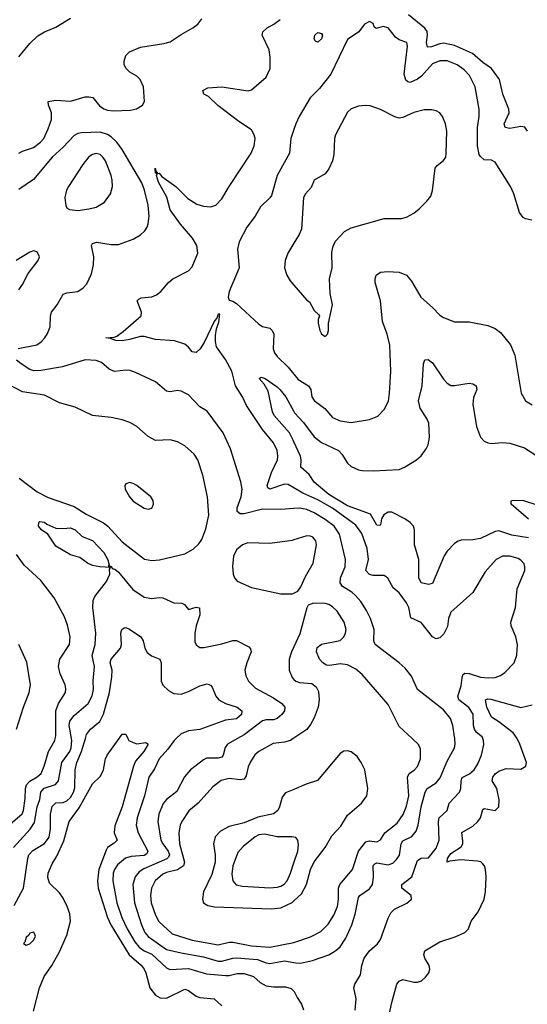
# Model space of a CAD drawing. Header units: inches. Extents: x 1682530 to 1839546, y 640742 to 791647.
# Tile 371 of 656: x 1738515 to 1741264, y 728560 to 733894. Entities that reach past the tile are written whole.
import ezdxf

# ---------------------------------------------------------------- set-up
doc = ezdxf.new("R2010")
doc.units = ezdxf.units.IN
doc.header["$MEASUREMENT"] = 0
for name, color, linetype in [('B7732', 7, 'Continuous'), ('B7733', 7, 'Continuous'), ('B7742', 7, 'Continuous'), ('B7743', 7, 'Continuous')]:
    doc.layers.add(name, color=color, linetype=linetype)

msp = doc.modelspace()

# ---------------------------------------------------------------- linework, layer by layer
at = {"layer": 'B7732', "color": 5}
for points, elevation in [([(1738463.6, 729536.4), (1738527.7, 729592.3), (1738535.4, 729610), (1738544.4, 729675.6), (1738545.8, 729730), (1738551.7, 729748.3), (1738570.8, 729769.2), (1738610, 729791.7), (1738630.4, 729810), (1738647.9, 729850), (1738670.8, 729929.2), (1738704.8, 729990), (1738707, 730000)], 680), ([(1738481.6, 729410), (1738571.5, 729508.5), (1738595, 729545), (1738609.6, 729630), (1738623.7, 729670), (1738629.9, 729710.1), (1738648.2, 729731.8), (1738709, 729751), (1738725.9, 729770), (1738744.1, 729870), (1738785.9, 729930), (1738794.6, 729950), (1738797.3, 729990), (1738795.5, 730000)], 660), ([(1738484.7, 729095.3), (1738535.1, 729190), (1738558.4, 729350), (1738565.3, 729370), (1738586.5, 729393.5), (1738649.5, 729430.5), (1738673.9, 729466.1), (1738681.1, 729510), (1738681.3, 729590), (1738690, 729631.3), (1738710, 729651.2), (1738750, 729654.3), (1738770, 729661.9), (1738790, 729681.4), (1738806.9, 729710), (1738812.9, 729732.9), (1738814.7, 729830), (1738823.7, 729870), (1738849.6, 729930), (1738870.6, 730000)], 640), ([(1738590, 728522.4), (1738622.2, 728650), (1738648.2, 728710), (1738688.3, 728770), (1738730, 728844.4), (1738770, 728934), (1738789.9, 729010), (1738786.5, 729050), (1738772.6, 729090), (1738750, 729135.2), (1738730, 729163.6), (1738675.7, 729215.7), (1738666.7, 729246.7), (1738669.7, 729270), (1738690, 729321.6), (1738716.6, 729363.4), (1738754.5, 729445.5), (1738782.6, 729550), (1738836.3, 729623.7), (1738910, 729754), (1738950, 729793.4), (1738960.5, 729810), (1738969.7, 729830.3), (1738979.7, 729890), (1738988.2, 729910), (1739053.3, 730000)], 620), ([(1739101.3, 730000), (1739106.3, 729990), (1739130, 729977.8), (1739150, 729970.9), (1739197.6, 729977.6), (1739210.2, 729970), (1739186.8, 729930), (1739142.9, 729877.1), (1739131.1, 729850), (1739069.6, 729629.6), (1739030, 729527.8), (1739027.5, 729490), (1739043.5, 729450), (1739026.6, 729433.4), (1738990.1, 729410), (1738984, 729396), (1738943.8, 729290), (1738936.1, 729230), (1738940.9, 729190), (1738990.1, 729030), (1739008.8, 728990), (1739107.5, 728827.5), (1739172.3, 728772.3), (1739188.9, 728750), (1739198.6, 728730), (1739220.5, 728650), (1739250, 728610.2), (1739276.1, 728596.1), (1739310, 728593.9), (1739410, 728642.9), (1739430, 728635.2), (1739470, 728604.5), (1739490, 728597.1), (1739569.2, 728589.2), (1739610, 728552)], 620), ([(1739362.3, 730000), (1739351, 729990), (1739318.1, 729941.9), (1739271.3, 729890), (1739244.5, 729835.5), (1739214.7, 729790), (1739190.7, 729690), (1739151.3, 729570), (1739145.3, 729530), (1739157.2, 729490), (1739208.4, 729390), (1739204, 729376), (1739190, 729365.8), (1739118.4, 729361.6), (1739087.4, 729352.6), (1739044.5, 729315.5), (1739028, 729290), (1739021.2, 729270), (1739019.6, 729230), (1739040.8, 729110), (1739067.9, 729030), (1739096.6, 728970), (1739138.9, 728898.9), (1739161.8, 728870), (1739190, 728850.4), (1739231, 728831), (1739310, 728757.6), (1739329.1, 728749.1), (1739430, 728753.4), (1739526, 728726), (1739630, 728716.5), (1739650, 728716.4), (1739692, 728728), (1739730, 728726.4), (1739782, 728710), (1739817.8, 728677.8), (1739850, 728661), (1739890, 728654.3), (1739955.1, 728655.1), (1739986.1, 728646.1), (1740000, 728631.6)], 640), ([(1739693.9, 730000), (1739640.9, 729970), (1739628.4, 729951.6), (1739617.4, 729910), (1739610, 729899.2), (1739590, 729892.9), (1739527.1, 729892.9), (1739510, 729884.8), (1739439.6, 729830), (1739407, 729793), (1739366.8, 729713.2), (1739310, 729669), (1739292, 729648), (1739268.1, 729590), (1739263.8, 729550), (1739280.3, 729450), (1739289.6, 729430), (1739318.8, 729390), (1739325.9, 729370), (1739321.8, 729358.2), (1739312.2, 729347.8), (1739186.6, 729293.4), (1739162.2, 729277.8), (1739139.8, 729250), (1739127.9, 729210), (1739136.8, 729110), (1739175.1, 728990), (1739192.7, 728950), (1739210, 728927.2), (1739310, 728857.5), (1739390, 728838.2), (1739510, 728817.4), (1739590, 728794.5), (1739610, 728794.2), (1739668.9, 728811.1), (1739690, 728811.6), (1739803.8, 728803.8), (1739850, 728784.9), (1739870, 728781.5), (1739950, 728794.9), (1740000, 728785.9)], 660), ([(1739996.6, 730000), (1739981.6, 729990), (1739950, 729979.4), (1739887.1, 729972.9), (1739810.1, 729929.9), (1739788.9, 729911.1), (1739765.5, 729874.5), (1739752.8, 729847.2), (1739741.7, 729798.3), (1739730, 729780.2), (1739710, 729776.9), (1739650, 729783.4), (1739607.1, 729772.9), (1739561.7, 729738.3), (1739481.4, 729650), (1739431.9, 729608.1), (1739392.4, 729550), (1739384.2, 729530), (1739377.3, 729490), (1739380.5, 729430), (1739408.5, 729330), (1739401.5, 729310), (1739370, 729288.4), (1739310, 729274), (1739290, 729264.9), (1739248.4, 729230), (1739228.1, 729190), (1739224.2, 729150), (1739227.4, 729110), (1739250, 729042.4), (1739269.4, 729009.4), (1739341.7, 728941.7), (1739450, 728908.4), (1739590, 728883.1), (1739650, 728896.3), (1739670, 728896), (1739770, 728877.1), (1739870, 728869.3), (1740000, 728895.8)], 680), ([(1740000, 729724.3), (1739954.9, 729705.1), (1739937.5, 729682.5), (1739922.8, 729630), (1739912.3, 729610), (1739890, 729592.5), (1739805.2, 729574.8), (1739730, 729542.5), (1739650, 729523.2), (1739602.1, 729497.9), (1739573.4, 729466.6), (1739564.1, 729430), (1739573.6, 729370), (1739573.1, 729330), (1739555.9, 729264.1), (1739510.9, 729170), (1739504.5, 729130), (1739510.3, 729110), (1739534.7, 729094.7), (1739570, 729088.1), (1739877.1, 729077.1), (1739930, 729083.3), (1739990, 729111.3), (1740000, 729120.8)], 720), ([(1740000, 729465.9), (1739988.3, 729468.3), (1739910, 729466.9), (1739841.4, 729481.4), (1739810, 729479.1), (1739790, 729468.1), (1739724.6, 729415.4), (1739696.9, 729383.1), (1739668.9, 729310), (1739664.8, 729264.8), (1739669.5, 729229.5), (1739688.3, 729208.3), (1739721.1, 729201.1), (1739870, 729191.3), (1739910, 729194.5), (1739930, 729200.9), (1739948.3, 729211.7), (1739964, 729230), (1739981.5, 729270), (1740000, 729326.7)], 740)]:
    msp.add_lwpolyline(points, dxfattribs=dict(at, elevation=elevation))
at = {"layer": 'B7732', "color": 5, "elevation": 640}
msp.add_lwpolyline([(1738591.8, 728951.8), (1738570, 728946), (1738564.8, 728935.2), (1738550, 728922.7), (1738543, 728897), (1738536, 728890), (1738550, 728880.7), (1738570, 728888.2), (1738591.8, 728910), (1738600.9, 728930)], close=True, dxfattribs=at)
at = {"layer": 'B7733', "color": 5}
for points, elevation in [([(1738509.7, 733170.3), (1738530, 733182.4), (1738590, 733201.1), (1738627.6, 733230), (1738645.1, 733250), (1738670, 733302), (1738686.8, 733353.2), (1738686.8, 733390), (1738671.3, 733430), (1738669.7, 733450.3), (1738710, 733457.7), (1738790, 733452.2), (1738870, 733476.4), (1738890, 733476.4), (1738911.7, 733471.7), (1738947.2, 733427.2), (1738970, 733411.4), (1738990, 733404), (1739020.8, 733400.8), (1739116, 733404), (1739148.5, 733411.5), (1739180.9, 733430), (1739191.3, 733450), (1739185.1, 733530), (1739168.4, 733570), (1739150, 733588.4), (1739111.3, 733610), (1739091.1, 733630), (1739081.1, 733650), (1739080.4, 733670), (1739090, 733699.3), (1739110, 733719.6), (1739170, 733744.2), (1739296, 733764), (1739330, 733773.6), (1739390, 733814.4), (1739453.6, 733850), (1739480.5, 733870), (1739502.2, 733897.8)], 660), ([(1738510, 733692.7), (1738570, 733764.9), (1738613.5, 733806.5), (1738650, 733828.2), (1738710, 733853), (1738790, 733901.3)], 680), ([(1740000, 731358), (1739970, 731375.6), (1739950, 731377.6), (1739870, 731349.9), (1739858.4, 731358.4), (1739854.6, 731370), (1739879, 731441), (1739911.4, 731510), (1739913.8, 731530), (1739910, 731559.3), (1739890, 731602.6), (1739830, 731674.6), (1739743.1, 731803.1), (1739721.5, 731850), (1739683.2, 731910), (1739664.7, 731990), (1739630, 732052.8), (1739581.6, 732121.6), (1739575, 732150), (1739576.2, 732183.8), (1739581.4, 732218.6), (1739594.5, 732254.5), (1739598.9, 732298.9), (1739590, 732299.5), (1739582.9, 732277.1), (1739570, 732262), (1739514.5, 732145.5), (1739492.8, 732110), (1739470, 732090.7), (1739450, 732094.5), (1739430, 732119.7), (1739410, 732136), (1739353.5, 732153.5), (1739250, 732162), (1739190, 732177), (1739170, 732177.4), (1739110, 732160.6), (1739070, 732154.5), (1739036.6, 732156.6), (1739007.5, 732167.5), (1738982, 732170), (1739026.3, 732173.7), (1739040.6, 732179.4), (1739075.6, 732204.4), (1739172.8, 732290), (1739175.1, 732310), (1739151.6, 732370), (1739159.7, 732380.3), (1739172.4, 732387.6), (1739230, 732393.1), (1739256.8, 732403.2), (1739279.1, 732420.9), (1739320.9, 732470), (1739343.7, 732490), (1739430, 732533), (1739450, 732554.8), (1739480.5, 732630), (1739475.1, 732670), (1739451.3, 732710), (1739386, 732786), (1739330, 732864.6), (1739312.5, 732932.5), (1739266.9, 733013.1), (1739256, 733050), (1739259, 733059), (1739250, 733062), (1739249.6, 733090.4), (1739252.7, 733072.7), (1739260.7, 733060.7), (1739270, 733062), (1739284.8, 733044.8), (1739361.5, 732990), (1739426.1, 732926.1), (1739475.2, 732895.2), (1739510, 732882.9), (1739550, 732880.2), (1739577.3, 732890), (1739610, 732922.6), (1739649.1, 732990.9), (1739769.2, 733170), (1739785.7, 733210), (1739789.8, 733250), (1739785.4, 733270), (1739770, 733297.1), (1739701.6, 733341.6), (1739589, 733429), (1739537, 733477), (1739512.7, 733490), (1739507, 733510), (1739534.5, 733525.5), (1739609.7, 733530.3), (1739752.3, 733507.7), (1739770, 733513), (1739850, 733583.1), (1739870.8, 733630), (1739872, 733690), (1739866, 733730), (1739827.6, 733810), (1739831.3, 733828.7), (1739854.5, 733850), (1739892, 733870), (1739924.9, 733895.1)], 640), ([(1738507.3, 732112.7), (1738607.6, 732132.4), (1738631.9, 732148.1), (1738650.8, 732170), (1738666.4, 732193.6), (1738679.3, 732230), (1738681.1, 732290), (1738687.1, 732310), (1738717.2, 732350), (1738750, 732407.2), (1738770, 732415), (1738830, 732422.3), (1738859.2, 732440.8), (1738877.8, 732462.2), (1738903.3, 732516.7), (1738914.3, 732565.7), (1738917.4, 732610), (1738903.5, 732670), (1738910, 732682), (1738931.2, 732688.8), (1739010, 732675.8), (1739050, 732676.5), (1739130, 732705.3), (1739170, 732728.8), (1739192.6, 732750), (1739205.7, 732770), (1739211.5, 732788.5), (1739216.5, 732830), (1739210, 732889), (1739190.9, 732970), (1739176, 733010), (1739070, 733189.9), (1739041.6, 733230), (1739010, 733259), (1738990, 733271.3), (1738950, 733283.7), (1738850, 733281.6), (1738830, 733277.5), (1738810, 733267.1), (1738750, 733203.7), (1738690.2, 733150), (1738590, 733028.5), (1738510, 732974)], 660), ([(1740000, 733298.8), (1739984.1, 733250), (1739975.9, 733170), (1739908.7, 733050), (1739878.3, 732941.7), (1739870.7, 732929.3), (1739820, 732880), (1739790.1, 732829.9), (1739744.6, 732770), (1739703.7, 732690), (1739694.9, 732650), (1739703.1, 732550), (1739650, 732421.2), (1739644, 732390), (1739650, 732374), (1739670, 732368.7), (1739690, 732355.8), (1739810, 732244), (1739830, 732231.5), (1739870, 732222.3), (1739882.3, 732210), (1739890.8, 732190), (1739887.5, 732110), (1739894.9, 732090), (1739909.5, 732069.5), (1739970, 732011.4), (1740000, 731973.8)], 640), ([(1740000, 732683.9), (1739967.2, 732630), (1739953.4, 732590), (1739948.8, 732550), (1739961.3, 732510), (1739979.4, 732479.4), (1740000, 732455.4)], 660), ([(1738510, 732430.8), (1738530, 732458.8), (1738560.7, 732519.3), (1738614.5, 732590), (1738622, 732610), (1738610, 732636), (1738590, 732642), (1738570, 732635.1), (1738496, 732590)], 680), ([(1740000, 731246.1), (1739930, 731240.2), (1739830, 731242.7), (1739730, 731217.3), (1739710, 731217.8), (1739692.1, 731230), (1739692.6, 731250), (1739714.7, 731310), (1739719.8, 731350), (1739712.1, 731390), (1739657.3, 731570), (1739616.4, 731656.4), (1739530, 731774), (1739490, 731796.2), (1739430, 731861.5), (1739390, 731881.7), (1739370, 731884.4), (1739330, 731878.3), (1739310, 731881.3), (1739250, 731932.4), (1739141.8, 731981.8), (1739112.9, 731992.9), (1739090, 731996), (1739028, 731988), (1739000.3, 732000.3), (1738957.4, 732037.4), (1738930, 732047.9), (1738870, 732050.6), (1738746.4, 732013.6), (1738630, 731993.2), (1738592.3, 731992.3), (1738570, 731998.7), (1738523.1, 732030), (1738498.3, 732050)], 660), ([(1740000, 731607.7), (1739996.1, 731616.1), (1739976.1, 731656.1), (1739893.9, 731750), (1739884, 731770), (1739861.3, 731881.3), (1739838.6, 731918.6), (1739812.7, 731950), (1739822, 731958), (1739844.9, 731950), (1739910, 731904.7), (1739924.1, 731890), (1739956.1, 731850), (1740000, 731770.8)], 620), ([(1738511.4, 731410), (1738610, 731336.5), (1738670, 731305), (1738810, 731256.6), (1738875.4, 731215.4), (1738969.2, 731169.2), (1738992.5, 731150), (1739070, 731066.2), (1739191.8, 730971.8), (1739230, 730965), (1739272.9, 730967.1), (1739410, 731000.9), (1739455, 731025), (1739485.3, 731054.7), (1739501.6, 731078.4), (1739523.3, 731136.7), (1739539.9, 731210), (1739532.2, 731310), (1739507, 731427), (1739479.4, 731510), (1739459.5, 731539.5), (1739410, 731586), (1739370, 731606.6), (1739330, 731618.5), (1739250, 731614.5), (1739210, 731636.4), (1739149.8, 731689.8), (1739111.5, 731711.5), (1739070, 731726.6), (1739010, 731739.8), (1738909.3, 731750), (1738815.8, 731795.8), (1738730, 731819.2), (1738650, 731860.3), (1738530, 731877.1), (1738450, 731919.4)], 680), ([(1738795.5, 730000), (1738782.5, 730070), (1738786.7, 730093.3), (1738810, 730124.2), (1738885, 730190), (1738908.4, 730231.6), (1738915.3, 730264.7), (1738912.1, 730312.1), (1738920.4, 730390), (1738907.5, 730450), (1738923.9, 730510), (1738926.5, 730570), (1738910.7, 730709.3), (1738912.9, 730747.1), (1738922, 730770), (1738986, 730850), (1739004, 730890), (1739002, 730918), (1739006, 730926), (1738949.5, 730929.5), (1738910, 730937.2), (1738882, 730950), (1738840.2, 730980.2), (1738790, 730995.3), (1738710, 731042), (1738667.8, 731107.8), (1738634, 731130), (1738617.2, 731150), (1738619, 731170), (1738624.5, 731175.5), (1738650, 731171.7), (1738661.2, 731161.2), (1738710, 731140.3), (1738750, 731137.4), (1738790, 731140.7), (1738815.6, 731130), (1738854.1, 731094.1), (1738910, 731072.9), (1738970, 731008.4), (1738992.4, 730967.6), (1738999.1, 730940.9), (1738994, 730934), (1739006, 730934), (1739019.6, 730919.6), (1739030, 730917.3), (1739050, 730900.7), (1739127.5, 730807.5), (1739190, 730766.5), (1739230, 730758.5), (1739270, 730763.9), (1739290, 730761.8), (1739350, 730734.9), (1739393.2, 730733.2), (1739406.8, 730726.8), (1739430, 730699.3), (1739470, 730711.8), (1739488.2, 730708.2), (1739490.1, 730670), (1739470.1, 730610), (1739463.3, 730570), (1739464.1, 730524.1), (1739470, 730506.8), (1739490, 730493), (1739512.4, 730492.4), (1739610, 730512.3), (1739670, 730530.2), (1739690, 730530.2), (1739755.9, 730495.9), (1739766, 730486), (1739768.9, 730470), (1739744.5, 730410), (1739735.2, 730370), (1739740, 730340), (1739753.8, 730310), (1739792.4, 730272.4), (1739890, 730220.8), (1739934.4, 730190), (1739950.2, 730170), (1739948.7, 730150), (1739934.1, 730130), (1739910, 730109.3), (1739890, 730101.2), (1739850, 730101.2), (1739830, 730096.2), (1739730, 730020.4), (1739693.9, 730000)], 660), ([(1740000, 731076.2), (1739990, 731073.1), (1739870, 731057.3), (1739750, 731059.7), (1739722, 731050), (1739690, 731022), (1739672.8, 730987.2), (1739667.7, 730932.3), (1739671.5, 730890), (1739678.9, 730870), (1739692.4, 730852.4), (1739770, 730817.6), (1739930, 730783.1), (1739990, 730783), (1740000, 730787.9)], 680), ([(1738707, 730000), (1738710, 730014), (1738710.8, 730149.2), (1738725.9, 730190), (1738762.3, 730250), (1738765.5, 730270), (1738762, 730290), (1738733.7, 730350), (1738724.7, 730390), (1738732.5, 730430), (1738784.5, 730510), (1738787.9, 730550), (1738773.8, 730613.8), (1738758.5, 730658.5), (1738701.8, 730761.8), (1738630, 730855.9), (1738539, 730939), (1738497.2, 730997.2)], 680), ([(1738870.6, 730000), (1738877.4, 730022.6), (1738898.5, 730050), (1738948.3, 730091.7), (1738968.6, 730131.4), (1739001.2, 730250), (1739014.8, 730334.8), (1739015.9, 730370), (1739005.2, 730410), (1739009.8, 730429.8), (1739061, 730490), (1739065.8, 730510), (1739062.2, 730570), (1739068.9, 730591.1), (1739081, 730599), (1739090, 730601.5), (1739110, 730593.2), (1739171.5, 730551.5), (1739183.5, 730530), (1739193.1, 730490), (1739206, 730466), (1739228.5, 730448.5), (1739273.4, 730430), (1739280.8, 730410), (1739280.7, 730310), (1739289.4, 730289.4), (1739320.8, 730260.8), (1739350, 730244), (1739390, 730240.2), (1739430, 730254.3), (1739490, 730286.2), (1739530, 730297), (1739549, 730289), (1739558, 730278), (1739577.6, 730230), (1739592.9, 730210), (1739630.1, 730190.1), (1739693, 730170), (1739718, 730150), (1739716.5, 730130), (1739690, 730107.2), (1739630, 730099.3), (1739491.5, 730048.5), (1739430, 730041.6), (1739390, 730024.7), (1739362.3, 730000)], 640), ([(1738498.1, 730050), (1738534.9, 730170), (1738567, 730250), (1738574.1, 730290), (1738552.9, 730412.9), (1738510.9, 730510)], 720), ([(1740000, 730496), (1739987.9, 730470), (1739974.9, 730430), (1739974.6, 730370), (1739990.3, 730330), (1740000, 730320.3)], 680), ([(1739053.3, 730000), (1739070, 730023), (1739090, 730022.8), (1739101.3, 730000)], 620), ([(1740000, 730002.2), (1739996.6, 730000)], 680)]:
    msp.add_lwpolyline(points, dxfattribs=dict(at, elevation=elevation))
for points, elevation in [([(1738930, 733168.7), (1738910, 733163.5), (1738890, 733150.8), (1738856.5, 733110), (1738779.7, 732990), (1738769.3, 732970), (1738758.6, 732930), (1738765.7, 732885.7), (1738772.8, 732872.8), (1738784.9, 732864.9), (1738830, 732860.2), (1738890, 732868.4), (1738930, 732877.6), (1738974.5, 732905.5), (1739006.6, 732950), (1739016.8, 732990), (1739015.9, 733024.1), (1739010, 733049.4), (1738978.9, 733130), (1738966, 733150), (1738950, 733164.2)], 680), ([(1739110, 731386.3), (1739090, 731379.5), (1739083.7, 731370), (1739086, 731350), (1739109.1, 731310), (1739130, 731286.5), (1739190, 731247.9), (1739210, 731242), (1739230, 731248.5), (1739240.5, 731270), (1739237.4, 731290), (1739224.7, 731310), (1739150, 731370.8), (1739130, 731381.7)], 720)]:
    msp.add_lwpolyline(points, close=True, dxfattribs=dict(at, elevation=elevation))
at = {"layer": 'B7742', "color": 5}
for points, elevation in [([(1740000, 728895.8), (1740010, 728897.9), (1740090, 728926.3), (1740145.4, 728954.6), (1740186.2, 728993.8), (1740217, 729043), (1740237, 729090), (1740242.6, 729130), (1740242.3, 729190), (1740249, 729210), (1740318.3, 729290), (1740350.3, 729390), (1740390, 729439.6), (1740410, 729445.8), (1740450, 729440.9), (1740469.3, 729450.7), (1740493.3, 729490), (1740558.7, 729541.3), (1740592.4, 729587.6), (1740610, 729633.1), (1740622.2, 729690), (1740615.5, 729790), (1740624.8, 729810), (1740653.1, 729830), (1740670, 729849), (1740685, 729890), (1740685.2, 729945.2), (1740673.3, 729970), (1740641, 730000)], 680), ([(1740000, 728785.9), (1740010, 728784.2), (1740036, 728784), (1740101.8, 728798.2), (1740190, 728828.3), (1740227.7, 728852.3), (1740250, 728872.4), (1740281.1, 728918.9), (1740313.7, 728990), (1740331.6, 729048.4), (1740350, 729139.5), (1740357.7, 729150), (1740410, 729185.4), (1740425.6, 729210), (1740431.2, 729248.8), (1740430, 729312), (1740438, 729322), (1740450, 729326.8), (1740510, 729315.7), (1740535.2, 729324.8), (1740556.1, 729343.9), (1740571.8, 729368.2), (1740581.7, 729430), (1740590, 729445.4), (1740638.7, 729470), (1740662.5, 729497.5), (1740674.1, 729530), (1740689.5, 729630), (1740710.5, 729710), (1740721.5, 729730), (1740770, 729760.6), (1740792.1, 729787.9), (1740830, 729877.4), (1740869.8, 729950), (1740874.2, 729970), (1740871.5, 730000)], 660), ([(1740331.5, 728528.5), (1740337.4, 728590), (1740324.5, 728650), (1740329.5, 728670), (1740360.4, 728719.6), (1740368.7, 728770), (1740381.6, 728810), (1740409.8, 728850), (1740452.3, 728887.7), (1740469.2, 728910.8), (1740510, 729027.7), (1740524.6, 729055.4), (1740544.9, 729075.1), (1740611.9, 729108.1), (1740637.4, 729130), (1740634.8, 729150), (1740585.1, 729190), (1740584.5, 729210), (1740639.8, 729250), (1740670, 729339.7), (1740688.9, 729351.1), (1740730, 729354.3), (1740770, 729405.2), (1740787.1, 729450), (1740783.4, 729550), (1740787.9, 729570), (1740830.9, 729610), (1740841.2, 729650), (1740897.1, 729710), (1740904.1, 729730), (1740905.4, 729770), (1740911.6, 729788.4), (1740951.7, 729808.3), (1740976.1, 729830), (1740996.9, 729863.1), (1741016.3, 729910), (1741028.2, 729968.2), (1741028, 729990), (1741023.6, 730000)], 640), ([(1740508.4, 728470), (1740530, 728570.7), (1740557.8, 728670), (1740570, 728686.3), (1740590, 728695.2), (1740650, 728679.6), (1740670, 728679.5), (1740691.7, 728688.3), (1740712.9, 728707.1), (1740731.6, 728730), (1740736.2, 728750), (1740732, 728770), (1740709.4, 728810), (1740703.7, 728830), (1740709.5, 728850), (1740790, 728898.9), (1740874.3, 728925.7), (1740926, 728950), (1740946, 728970), (1740960.7, 729010), (1740998.6, 729061.4), (1741030.8, 729130), (1741038.2, 729170), (1741042.4, 729250), (1741037.8, 729290), (1741031.7, 729310), (1741022.4, 729322.4), (1741011.8, 729331.8), (1740995.1, 729335.1), (1740902.2, 729342.2), (1740844.2, 729335.8), (1740830, 729329.8), (1740832.8, 729350), (1740850, 729376.8), (1740906.2, 729413.8), (1740914.3, 729430), (1740915.3, 729444.7), (1740909.9, 729490.1), (1740970, 729525.4), (1740995.7, 729550), (1741010.8, 729570), (1741024.2, 729615.8), (1741030, 729620.4), (1741090, 729610.3), (1741109.7, 729630), (1741112.7, 729667.3), (1741099.4, 729730), (1741074.2, 729770), (1741078.3, 729790), (1741091, 729809), (1741110, 729823), (1741150, 729837.6), (1741230, 729834), (1741257, 729850), (1741260.5, 729870), (1741224.8, 729970), (1741210, 729999.8), (1741209.8, 730000)], 620), ([(1740000, 729120.8), (1740040.5, 729159.5), (1740069, 729210), (1740090.4, 729290), (1740110, 729332.8), (1740170, 729409.3), (1740206.3, 729473.7), (1740254.6, 729525.4), (1740290, 729585), (1740367.2, 729650), (1740394.8, 729690), (1740401.4, 729730), (1740384.1, 729830), (1740364.5, 729870), (1740342.4, 729902.4), (1740310, 729928.4), (1740290, 729933.3), (1740270.6, 729930.6), (1740250, 729919.5), (1740127.8, 729772.2), (1740067.1, 729752.9), (1740000, 729724.3)], 720), ([(1740000, 729326.7), (1740020.7, 729390), (1740024.6, 729424.6), (1740020.7, 729450), (1740010, 729463.7), (1740000, 729465.9)], 740), ([(1740000, 728631.6), (1740001.6, 728630), (1740017, 728597), (1740041.1, 728561.1), (1740052.7, 728530)], 640)]:
    msp.add_lwpolyline(points, dxfattribs=dict(at, elevation=elevation))
at = {"layer": 'B7743', "color": 5}
for points, elevation in [([(1741265.3, 733290), (1741251.3, 733311.3), (1741230, 733314.5), (1741170, 733303.8), (1741144, 733310), (1741139.8, 733330), (1741165.7, 733390), (1741164.3, 733410), (1741131.4, 733490), (1741112.9, 733570), (1741070.8, 733630), (1741022.8, 733662.8), (1740967.4, 733710), (1740870, 733754.5), (1740810, 733766.2), (1740790, 733763.3), (1740746.2, 733746.2), (1740724.6, 733744.6), (1740719.2, 733770), (1740723.9, 733810), (1740721.2, 733830), (1740710, 733848.7), (1740620, 733920)], 620), ([(1741288.2, 732808.2), (1741255.5, 732815.5), (1741242.7, 732822.7), (1741222.9, 732850), (1741191.3, 732950), (1741173.3, 732990), (1741090, 733122), (1741070, 733133), (1741030, 733134.8), (1741010, 733152.4), (1741004, 733164), (1740994.9, 733210), (1740994.7, 733310), (1741003.4, 733370), (1741002.9, 733410), (1740982.3, 733530), (1740951.6, 733591.6), (1740922.8, 733622.8), (1740885.1, 733650), (1740830, 733670.5), (1740790, 733671.1), (1740750, 733654.2), (1740691.7, 733588.3), (1740670, 733571.6), (1740630, 733553.7), (1740616.8, 733556.8), (1740606.7, 733566.7), (1740598.3, 733598.3), (1740615.6, 733750), (1740611.5, 733770), (1740570, 733785.4), (1740550, 733799.1), (1740510, 733849.8), (1740482.8, 733857.2), (1740445.6, 733845.6), (1740435.5, 733855.5), (1740430, 733872.7), (1740410, 733883.6), (1740382.4, 733870), (1740352.5, 733827.5), (1740290, 733786), (1740201, 733599), (1740138.2, 733521.8), (1740088.3, 733470), (1740029.3, 733370), (1740010.2, 733330), (1740000, 733298.8)], 640), ([(1740000, 732455.4), (1740070, 732374), (1740084.9, 732364.9), (1740110, 732318), (1740135.3, 732295.3), (1740138, 732290), (1740131.3, 732270), (1740131.3, 732250), (1740141, 732210), (1740150, 732192), (1740170, 732178), (1740182, 732190), (1740188, 732210), (1740188, 732250), (1740208.7, 732350), (1740196, 732410), (1740193.3, 732490), (1740206.6, 732550), (1740204.9, 732635.1), (1740212.4, 732667.6), (1740226.1, 732693.9), (1740274, 732746), (1740310, 732767.2), (1740490, 732816.4), (1740583, 732817), (1740610, 732824.4), (1740650, 732846.4), (1740679.5, 732870), (1740720.9, 732910), (1740742, 732938), (1740751.6, 732968.4), (1740765.1, 733090), (1740775.8, 733104.2), (1740810, 733130.7), (1740822.9, 733150), (1740825.6, 733170), (1740828.2, 733290), (1740822, 733330), (1740805.1, 733370), (1740790, 733389.4), (1740770, 733400.7), (1740746, 733406), (1740705.8, 733405.8), (1740650, 733391), (1740590, 733363.5), (1740570, 733361), (1740547, 733367), (1740470, 733407.6), (1740413.7, 733426.3), (1740390, 733429.5), (1740350, 733424.5), (1740310, 733411.5), (1740290, 733392.8), (1740225.4, 733270), (1740219.7, 733250), (1740216.3, 733163.7), (1740208.5, 733130), (1740190, 733085.2), (1740170, 733059.5), (1740110, 733025.1), (1740094.5, 732985.5), (1740063.5, 732950), (1740052.8, 732930), (1740040.9, 732759.1), (1740028, 732730), (1740000, 732683.9)], 660), ([(1740000, 731973.8), (1740023.9, 731943.9), (1740079.6, 731910), (1740091.9, 731890), (1740097.2, 731850), (1740110, 731830.3), (1740168.3, 731788.3), (1740210, 731739.6), (1740250, 731720.8), (1740310, 731712.7), (1740410, 731727.2), (1740454.6, 731745.4), (1740490, 731782), (1740512.7, 731827.3), (1740518.8, 731870), (1740525.2, 731990), (1740518.9, 732130), (1740504.6, 732190), (1740479.3, 732259.3), (1740468.5, 732370), (1740439.8, 732470), (1740439.8, 732490), (1740446.6, 732510), (1740470, 732525.7), (1740509.8, 732530.2), (1740570, 732526.4), (1740610.2, 732510.2), (1740637.7, 732477.7), (1740687.7, 732390), (1740750, 732334.9), (1740790, 732292.7), (1740810, 732280.4), (1740870, 732256.4), (1740950, 732256.4), (1741050, 732236.5), (1741090, 732221.3), (1741119.9, 732199.9), (1741172.5, 732132.5), (1741196.9, 732076.9), (1741230.4, 731870), (1741255.5, 731830), (1741290, 731807.2)], 640), ([(1740000, 731770.8), (1740003.8, 731763.8), (1740051.3, 731711.3), (1740110, 731635), (1740150, 731604.1), (1740241, 731561), (1740260.6, 731540.6), (1740290, 731491.2), (1740310, 731473.7), (1740350, 731455.3), (1740370, 731451.6), (1740430, 731450.1), (1740570, 731457.6), (1740599.7, 731470), (1740663.5, 731510), (1740690, 731531.8), (1740717.3, 731570), (1740726.9, 731590), (1740734.8, 731630), (1740730.9, 731709.1), (1740722.4, 731730), (1740683.8, 731790), (1740674.5, 731830), (1740694.2, 731910), (1740702.6, 732030), (1740710, 732050.7), (1740727.2, 732052.8), (1740750, 732034.4), (1740810, 731947), (1740830, 731925.3), (1740850, 731913.1), (1740870, 731911.5), (1740950, 731925.7), (1740970, 731921.3), (1740987.7, 731910), (1740991.5, 731890), (1740973.1, 731846.9), (1740969.4, 731810.6), (1740989.3, 731690.7), (1741010, 731632.2), (1741030, 731611.6), (1741050, 731601.3), (1741070, 731598.2), (1741130, 731603.2), (1741170, 731599.2), (1741250, 731574.9), (1741310, 731535.2)], 620), ([(1741270, 731087.1), (1741181, 731101), (1741110, 731125), (1741090, 731122), (1741010, 731082.6), (1740970, 731075.8), (1740906, 731074), (1740890.3, 731069.7), (1740870, 731056.2), (1740830, 731014.3), (1740813.4, 730990), (1740750, 730839.7), (1740730, 730834.6), (1740690, 730843.9), (1740676.5, 730870), (1740677.2, 730970), (1740653.4, 731050), (1740654.1, 731130), (1740647.7, 731150), (1740630.8, 731170), (1740601.5, 731190), (1740530, 731226.6), (1740510, 731225.5), (1740487.7, 731212.3), (1740474.8, 731190), (1740470, 731158), (1740466.8, 731153.2), (1740450, 731155.4), (1740415.6, 731215.6), (1740290, 731261.3), (1740190, 731321.9), (1740110, 731389.2), (1740083.2, 731430), (1740037.4, 731470), (1740039.1, 731510), (1740035.4, 731530), (1740000, 731607.7)], 620), ([(1741023.6, 730000), (1741019.3, 730010), (1740990, 730033), (1740977.5, 730050), (1740972.8, 730070), (1740971.6, 730131.6), (1740948.5, 730168.5), (1740894, 730210), (1740888.8, 730230), (1740905.4, 730285.4), (1740911.1, 730328.9), (1740915.9, 730344.1), (1740926, 730354), (1740950, 730352.5), (1741010, 730331.9), (1741051.7, 730328.3), (1741090, 730330.9), (1741118.3, 730341.7), (1741142.7, 730357.3), (1741192.4, 730410), (1741208.2, 730451.8), (1741210.6, 730509.4), (1741201.7, 730550), (1741177, 730610), (1741175.9, 730630), (1741200.4, 730710), (1741209.6, 730810.4), (1741250.6, 730910), (1741251.7, 730930), (1741246.6, 730946.6), (1741230, 730966), (1741215.3, 730975.3), (1741170, 730987.7), (1741130, 730988.3), (1741096.5, 730970), (1741036.4, 730903.6), (1740970, 730791.2), (1740850, 730683.7), (1740837.4, 730650), (1740832.3, 730607.7), (1740812.3, 730567.7), (1740790, 730546), (1740770, 730540.5), (1740750, 730551.2), (1740689.1, 730629.1), (1740632.9, 730652.9), (1740621.9, 730710), (1740610, 730734.5), (1740570, 730788.5), (1740537.1, 730817.1), (1740508.9, 730868.9), (1740490, 730882.3), (1740430, 730882.6), (1740410, 730888.6), (1740390.7, 730910), (1740404.1, 730970), (1740397.8, 731030), (1740367.5, 731110), (1740335.2, 731155.2), (1740210, 731247.1), (1740130, 731293.1), (1740049.1, 731329.1), (1740000, 731358)], 640), ([(1741270, 731187.5), (1741177.4, 731270), (1741176.6, 731283.4), (1741179.3, 731290), (1741188.4, 731291.6), (1741244, 731290), (1741310, 731267.1)], 580), ([(1740871.5, 730000), (1740870.7, 730009.3), (1740861.8, 730070), (1740848.5, 730108.5), (1740810, 730155.8), (1740670, 730265.1), (1740637.6, 730337.6), (1740602, 730382), (1740570.8, 730410.8), (1740441.1, 730510), (1740433.5, 730530), (1740435.1, 730590), (1740415.7, 730650), (1740394.3, 730694.3), (1740362.5, 730742.5), (1740334.5, 730774.5), (1740313.3, 730793.3), (1740263.2, 730823.2), (1740250, 730842.9), (1740252.3, 730870), (1740277.1, 730930), (1740280.2, 730970), (1740246.7, 731106.7), (1740217.4, 731150), (1740170, 731186.7), (1740110, 731222.9), (1740070, 731240.1), (1740031.3, 731248.7), (1740000, 731246.1)], 660), ([(1740000, 730787.9), (1740021.5, 730798.5), (1740038, 730822), (1740062.5, 730877.5), (1740105.1, 730950), (1740122.6, 731050), (1740118.3, 731070), (1740102, 731090), (1740090, 731096.4), (1740070, 731098), (1740000, 731076.2)], 680), ([(1740641, 730000), (1740570, 730066), (1740510, 730184.2), (1740370, 730346), (1740335.3, 730375.3), (1740290, 730398.5), (1740250, 730404.1), (1740194.9, 730394.9), (1740177.3, 730397.3), (1740156.2, 730410), (1740139.7, 730430), (1740122, 730470), (1740126.5, 730493.5), (1740148.9, 730511.1), (1740250, 730531.8), (1740271.4, 730550), (1740280.2, 730570), (1740282.5, 730590), (1740272, 730630), (1740234, 730690), (1740210, 730713.2), (1740190, 730725.3), (1740169.1, 730730.9), (1740106.4, 730733.6), (1740078, 730722), (1740070, 730708.7), (1740033, 730567), (1740000, 730496)], 680), ([(1740000, 730320.3), (1740010, 730310.3), (1740030, 730302.8), (1740097.2, 730297.2), (1740120.2, 730280.2), (1740133.9, 730253.9), (1740137.7, 730210), (1740132.2, 730170), (1740110, 730111.3), (1740090, 730075.4), (1740070, 730048.7), (1740000, 730002.2)], 680), ([(1741209.8, 730000), (1741188.1, 730030), (1741110.9, 730090.9), (1741070, 730116.2), (1741044.8, 730170), (1741038, 730210), (1741050, 730215.5), (1741067.5, 730212.5), (1741230, 730168.9), (1741290, 730181.8)], 620)]:
    msp.add_lwpolyline(points, dxfattribs=dict(at, elevation=elevation))
at = {"layer": 'B7743', "color": 5, "elevation": 620}
msp.add_lwpolyline([(1740130, 733771.8), (1740118, 733778), (1740109.8, 733789.8), (1740112.8, 733810), (1740130, 733824.9), (1740150, 733819.5), (1740155.6, 733810), (1740150, 733789.7)], close=True, dxfattribs=at)

doc.saveas('drawing.dxf')
